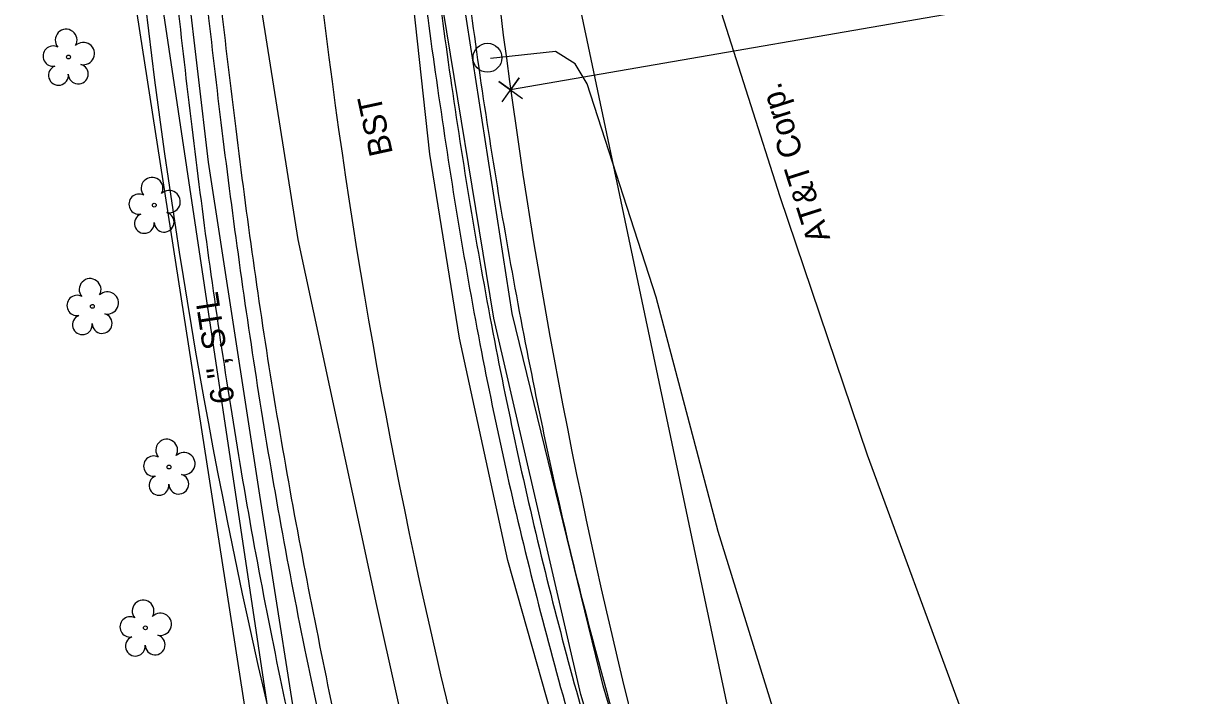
# Model space of a CAD drawing. Extents: x 1614427 to 1617186, y 896524 to 905462.
# Drawn here: x 1615976.5 to 1616176, y 904435.4 to 904550 of the extents above; entities that cross this region are included whole.
import ezdxf

# ---------------------------------------------------------------- set-up
doc = ezdxf.new("R2010")
doc.units = 0
for name, color, linetype in [('Exist Horizontal Alignment', 7, 'Continuous'), ('Exist Property Corner CELL', 7, 'Continuous'), ('Exist Property Line', 7, 'Continuous'), ('Exist Right of Way Line', 7, 'Continuous'), ('Exist Roads Curbs', 7, 'Continuous'), ('Exist Roads EOP', 7, 'Continuous'), ('Exist Roads EOP Other', 7, 'Continuous'), ('Exist Roads EOP Text', 7, 'Continuous'), ('Exist Utilities Gas UG Line SUE LOS B', 7, 'Continuous'), ('Exist Utilities Gas UG Line SUE LOS B Text', 7, 'Continuous'), ('Exist Utilities Other Pole CELL', 7, 'Continuous'), ('Exist Utilities Power UG Cable SUE LOS B', 7, 'Continuous'), ('Exist Utilities Power UG Cable SUE LOS D', 7, 'Continuous'), ('Exist Utilities Telephone UG Cable SUE LOS B', 7, 'Continuous'), ('Exist Utilities Telephone UG FO SUE LOS B', 7, 'Continuous'), ('Exist Utilities Telephone UG FO SUE LOS B Text', 7, 'Continuous'), ('Exist Utilities TV UG Cable SUE LOS D', 7, 'Continuous'), ('Exist Utilities Water UG Line SUE LOS B', 7, 'Continuous'), ('Exist Vegetation Tree CELL', 7, 'Continuous')]:
    doc.layers.add(name, color=color, linetype=linetype)

msp = doc.modelspace()

# ---------------------------------------------------------------- linework, layer by layer
at = {"layer": 'Exist Horizontal Alignment'}
msp.add_arc((1617077.64, 904679.78), 1057.77, 185.13333, 199.4, dxfattribs=at)
at = {"layer": 'Exist Property Corner CELL'}
msp.add_line((1616059.6, 904538.68), (1616059.6, 904538.68), dxfattribs=at)
msp.add_lwpolyline([(1616058.17, 904536.64), (1616061.04, 904540.72), (1616059.6, 904538.68), (1616057.56, 904540.12), (1616061.65, 904537.24)], dxfattribs=at)
at = {"layer": 'Exist Property Line'}
msp.add_line((1616279.84, 904576.97), (1616059.6, 904538.68), dxfattribs=at)
at = {"layer": 'Exist Right of Way Line'}
msp.add_line((1615887.44, 905426.15), (1616864.55, 900788.06), dxfattribs=at)
for radius in [1027.77, 1087.77]:
    msp.add_arc((1617077.64, 904679.78), radius, 185.13333, 199.4, dxfattribs=at)
at = {"layer": 'Exist Roads Curbs'}
for points in [[(1616036.89, 904712.38), (1616036.47, 904709.78), (1616036.41, 904704.57), (1616037.92, 904663.56), (1616040.29, 904622.52), (1616044.13, 904581.91), (1616049.52, 904539.43), (1616056.84, 904495.96), (1616066.12, 904453.97), (1616077.29, 904413.44), (1616085.97, 904384.46), (1616094.57, 904358.18), (1616103.14, 904334.3)], [(1615997.69, 904709.96), (1615998.81, 904662.39), (1616001.48, 904618.72), (1616005.29, 904576.95), (1616010.16, 904533.14), (1616016.37, 904488.29), (1616024.44, 904443.46), (1616034.24, 904400.68), (1616040.86, 904375.22), (1616048.42, 904348.78), (1616057.52, 904320.31)]]:
    msp.add_spline(points, degree=3, dxfattribs=at)
at = {"layer": 'Exist Roads EOP'}
for points in [[(1616075.74, 904745.69), (1616063.59, 904746.06), (1616055.4, 904744.64), (1616049.66, 904742.08), (1616047.05, 904740.31), (1616042.03, 904735.52), (1616039.5, 904732.38), (1616037.34, 904728.4), (1616035.1, 904719.25), (1616034.05, 904709.96), (1616033.94, 904704.26), (1616035.54, 904663.34), (1616037.88, 904622.38), (1616041.67, 904581.5), (1616047.12, 904539.04), (1616054.36, 904495.38), (1616063.72, 904453.46), (1616074.98, 904412.62), (1616083.53, 904383.7), (1616092.27, 904357.36), (1616100.84, 904333.27)], [(1616000.22, 904709.8), (1616001.23, 904662.78), (1616003.98, 904618.91), (1616007.63, 904577.2), (1616012.51, 904533.44), (1616018.8, 904488.71), (1616027.01, 904443.97), (1616036.54, 904401.25), (1616043.36, 904375.84), (1616050.84, 904349.46), (1616059.98, 904321.05)]]:
    msp.add_spline(points, degree=3, dxfattribs=at)
at = {"layer": 'Exist Roads EOP Other'}
for points in [[(1616041.38, 904704.69), (1616042.91, 904663.74), (1616045.28, 904623.06), (1616049.16, 904582.4), (1616054.54, 904539.86), (1616061.85, 904496.88), (1616070.96, 904455.18), (1616082.1, 904414.74), (1616090.78, 904386), (1616099.26, 904359.95), (1616107.9, 904336.06)], [(1616052.78, 904318.7), (1616043.67, 904347.34), (1616036.08, 904373.84), (1616029.35, 904399.46), (1616019.45, 904442.61), (1616011.39, 904487.69), (1616005.24, 904532.38), (1616000.37, 904576.64), (1615999.71, 904583.21)]]:
    msp.add_spline(points, degree=3, dxfattribs=at)
at = {"layer": 'Exist Utilities Gas UG Line SUE LOS B'}
msp.add_lwpolyline([(1616112.81, 904150.47), (1616095.02, 904196.89), (1616086.93, 904216.94), (1616080.62, 904232.37), (1616061.55, 904277.17), (1616053.37, 904298.2), (1616032.55, 904375.26), (1616024.82, 904418.68), (1616016.83, 904469.58), (1616008.07, 904526.35), (1616004.5, 904556.45)], dxfattribs=at)
at = {"layer": 'Exist Utilities Other Pole CELL'}
msp.add_circle((1616055.64, 904544.17), 2.46, dxfattribs=at)
at = {"layer": 'Exist Utilities Power UG Cable SUE LOS B'}
msp.add_lwpolyline([(1616109.41, 904409.16), (1616104.58, 904432.63), (1616094.99, 904463.41), (1616084.43, 904503.35), (1616072.68, 904539.73), (1616070.6, 904543.13), (1616067.23, 904545.22), (1616056.16, 904544.03)], dxfattribs=at)
at = {"layer": 'Exist Utilities Power UG Cable SUE LOS D'}
msp.add_lwpolyline([(1616024.11, 904362.27), (1616022.79, 904378.71), (1615987.51, 904605.51), (1616046.09, 904840.84)], dxfattribs=at)
at = {"layer": 'Exist Utilities Telephone UG Cable SUE LOS B'}
msp.add_lwpolyline([(1616048.94, 904332.04), (1616056.91, 904333.91), (1616062.21, 904335.58), (1616064.42, 904336.78), (1616065.29, 904338.19), (1616064.86, 904339.94), (1616053.21, 904375.85), (1616047.74, 904381.07), (1616047.16, 904382.03), (1616047.3, 904382.84), (1616050.2, 904390.58), (1616036.77, 904450.77), (1616023.33, 904513.19), (1616016.15, 904558.39)], dxfattribs=at)
at = {"layer": 'Exist Utilities Telephone UG FO SUE LOS B'}
for points in [[(1616305.86, 903835.58), (1616301.71, 903836.75), (1616300.93, 903837.51), (1616301.7, 903839.81), (1616304.58, 903843.5), (1616306.34, 903849.92), (1616306.68, 903889.95), (1616304.63, 903908.72), (1616293.63, 903957.65), (1616274.72, 904023.16), (1616260.11, 904069.82), (1616245.31, 904104.27), (1616231.41, 904145.88), (1616215.41, 904195.22), (1616204.68, 904240.22), (1616199.33, 904261.21), (1616183.55, 904304.43), (1616162.6, 904355.73), (1616148.58, 904401.99), (1616136.38, 904433.35), (1616120.49, 904476.41), (1616105.61, 904520.44), (1616089.41, 904571.33)], [(1616227.47, 903998.34), (1616211.12, 904046.11), (1616197.17, 904083.61), (1616180.84, 904129.23), (1616169.23, 904161.39), (1616162.49, 904178.57), (1616139.6, 904240.02), (1616090.77, 904372.44), (1616071.57, 904435.61), (1616056.71, 904499.76), (1616046.9, 904559.71)], [(1616172.98, 904168.79), (1616171.02, 904169.17), (1616169.94, 904170.68), (1616165.82, 904179.93), (1616142.94, 904241.46), (1616115.62, 904313.42), (1616094.14, 904373.71), (1616075.4, 904437.07), (1616059.87, 904500.59), (1616050.65, 904559.97)]]:
    msp.add_lwpolyline(points, dxfattribs=at)
at = {"layer": 'Exist Utilities TV UG Cable SUE LOS D'}
msp.add_lwpolyline([(1616028.66, 904363.47), (1615992.27, 904606.06), (1616050.93, 904839.81)], dxfattribs=at)
at = {"layer": 'Exist Utilities Water UG Line SUE LOS B'}
msp.add_lwpolyline([(1616526.94, 903118.95), (1616504.59, 903181.23), (1616480.02, 903252.46), (1616446.17, 903345), (1616411.28, 903445.17), (1616385.62, 903515.15), (1616350.02, 903616.87), (1616323.73, 903691.37), (1616291.21, 903786.26), (1616260.45, 903872.07), (1616224.66, 903974.02), (1616192.08, 904066.13), (1616173.94, 904118.11), (1616130.42, 904237.78), (1616097.26, 904331.65), (1616083.48, 904374.45), (1616069.85, 904420.53), (1616059.14, 904458.49), (1616050.85, 904496.39), (1616045.84, 904527.76), (1616030.28, 904669.9)], dxfattribs=at)
at = {"layer": 'Exist Vegetation Tree CELL'}
for p, q in [((1615984.15, 904544.3), (1615984.15, 904544.3)), ((1615998.79, 904519.05), (1615998.79, 904519.05)), ((1615988.23, 904501.78), (1615988.23, 904501.78)), ((1616001.3, 904474.39), (1616001.3, 904474.39)), ((1615997.27, 904446.99), (1615997.27, 904446.99))]:
    msp.add_line(p, q, dxfattribs=at)
for centre in [(1615984.15, 904544.3), (1615998.79, 904519.05), (1615988.23, 904501.78), (1616001.3, 904474.39), (1615997.27, 904446.99)]:
    msp.add_circle(centre, 0.326, dxfattribs=at)
for centre, radius, start, end in [((1615983.76, 904547.17), 1.86, 330.1651, 219.7134), ((1615981.54, 904544.45), 1.73, 62.6636, 279.3457), ((1615986.7, 904544.89), 1.9, 257.1011, 134.1999), ((1615982.44, 904541.18), 1.69, 111.5671, 6.231), ((1615985.82, 904541.4), 1.7, 181.2822, 74.56), ((1615998.41, 904521.93), 1.86, 330.1651, 219.7134), ((1616001.34, 904519.64), 1.9, 257.1011, 134.1999), ((1615996.19, 904519.21), 1.73, 62.6636, 279.3457), ((1615997.09, 904515.93), 1.69, 111.5671, 6.231), ((1616000.47, 904516.15), 1.7, 181.2822, 74.56), ((1615987.84, 904504.66), 1.86, 330.1651, 219.7134), ((1615985.62, 904501.94), 1.73, 62.6636, 279.3457), ((1615990.78, 904502.37), 1.9, 257.1011, 134.1999), ((1615986.52, 904498.66), 1.69, 111.5671, 6.231), ((1615989.9, 904498.88), 1.7, 181.2822, 74.56), ((1616000.91, 904477.27), 1.86, 330.1651, 219.7134), ((1615998.69, 904474.55), 1.73, 62.6636, 279.3457), ((1616003.85, 904474.98), 1.9, 257.1011, 134.1999), ((1615999.59, 904471.27), 1.69, 111.5671, 6.231), ((1616002.97, 904471.49), 1.7, 181.2822, 74.56), ((1615996.88, 904449.86), 1.86, 330.1651, 219.7134), ((1615999.82, 904447.58), 1.9, 257.1011, 134.1999), ((1615994.66, 904447.14), 1.73, 62.6636, 279.3457), ((1615995.56, 904443.87), 1.69, 111.5671, 6.231), ((1615998.94, 904444.09), 1.7, 181.2822, 74.56)]:
    msp.add_arc(centre, radius, start, end, dxfattribs=at)

# ---------------------------------------------------------------- texts
at = {"layer": 'Exist Roads EOP Text'}
msp.add_text('BST', height=4, rotation=102.2667, dxfattribs=at).set_placement((1616039.53, 904527.88))
at = {"layer": 'Exist Utilities Gas UG Line SUE LOS B Text'}
msp.add_text('6 ", STL', height=4, rotation=98.7668, dxfattribs=at).set_placement((1616012.53, 904485.51))
at = {"layer": 'Exist Utilities Telephone UG FO SUE LOS B Text'}
msp.add_text('AT&T Corp.', height=4, rotation=107.6594, dxfattribs=at).set_placement((1616114.17, 904513.35))

doc.saveas('drawing.dxf')
